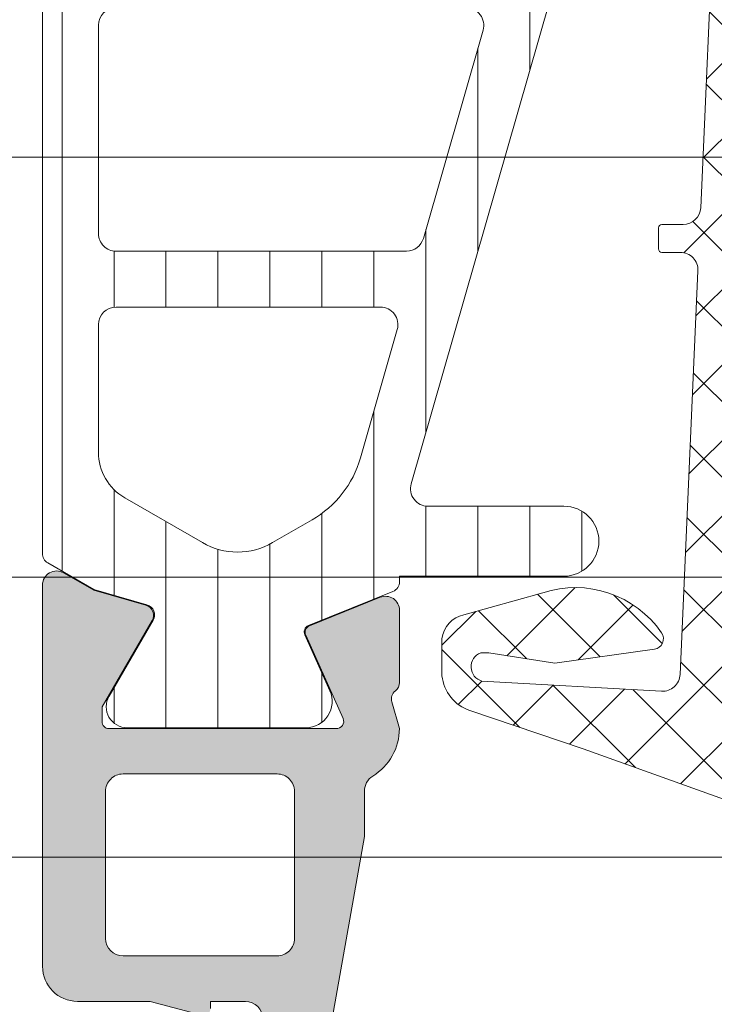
# Model space of a CAD drawing. Header units: millimetres. Extents: x 144573 to 336993, y 74252 to 247042.
# Tile 862 of 1056: x 206403 to 206423, y 219205 to 219233. Entities that reach past the tile are written whole.
import ezdxf

# ---------------------------------------------------------------- set-up
doc = ezdxf.new("R2010")
doc.units = ezdxf.units.MM
doc.layers.add('FASÁDA DETAILNÍ', color=255, linetype='Continuous', lineweight=0)
pattern_1 = [(135, (218687.8640705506, 217938.1777891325), (-1.077630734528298, -1.077630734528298), []), (225, (218687.8640705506, 217938.1777891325), (1.077630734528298, -1.077630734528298), [])]

msp = doc.modelspace()

# ---------------------------------------------------------------- hatches: boundary and pattern name
at = {"layer": 'FASÁDA DETAILNÍ'}
h = msp.add_hatch(dxfattribs=at)
h.set_pattern_fill('ANSI37', color=256, scale=0.48, angle=90, style=0)
h.set_pattern_definition(pattern_1)
edge = h.paths.add_edge_path(flags=16)
edge.add_line((206434.0388985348, 219215.9584518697), (206435.4317525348, 219216.0581958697))
edge.add_arc((206435.4746100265, 219215.4597289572), 0.599999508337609, -8.35153610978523e-06, 94.09608051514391, ccw=False)
edge.add_arc((206435.4746100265, 219215.4597287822), 0.5999995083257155, -94.09608051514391, 8.351536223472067e-06, ccw=False)
edge.add_line((206435.4317525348, 219214.8612618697), (206434.0388985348, 219214.9610058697))
edge.add_arc((206434.0746130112, 219215.4597288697), 0.5000001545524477, 94.09606439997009, 265.90393560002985, ccw=False)
edge = h.paths.add_edge_path(flags=16)
edge.add_arc((206430.8746049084, 219213.8597322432), 0.4999996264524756, -4.2805441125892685e-05, 90.00004280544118, ccw=False)
edge.add_line((206431.3746045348, 219213.8597318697), (206431.3746045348, 219210.2660468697))
edge.add_arc((206430.874604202, 219210.2660468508), 0.5000003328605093, -113.21802660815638, 2.167783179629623e-06, ccw=False)
edge.add_line((206430.6774885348, 219209.8065408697), (206424.3463865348, 219212.5224188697))
edge.add_arc((206424.5435024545, 219212.9819242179), 0.4999998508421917, 177.4998893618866, 246.7819182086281, ccw=False)
edge.add_line((206424.0439785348, 219213.0037348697), (206424.0823045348, 219213.8815418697))
edge.add_arc((206424.5818281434, 219213.8597323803), 0.4999994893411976, 89.99995514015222, 177.5000208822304, ccw=False)
edge.add_line((206424.5818285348, 219214.3597318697), (206430.8746045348, 219214.3597318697))
edge = h.paths.add_edge_path(flags=16)
edge.add_line((206425.4664425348, 219239.4136508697), (206434.3632955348, 219243.5623208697))
edge.add_arc((206434.5746046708, 219243.1091671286), 0.499999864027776, -2.966864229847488e-05, 115.00000791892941, ccw=False)
edge.add_line((206435.0746045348, 219243.1091668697), (206435.0746045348, 219233.7597318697))
edge.add_arc((206434.5746049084, 219233.7597314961), 0.4999996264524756, -90.00004280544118, 4.2805441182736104e-05, ccw=False)
edge.add_line((206434.5746045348, 219233.2597318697), (206425.4506815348, 219233.2597318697))
edge.add_arc((206425.4506817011, 219233.7597319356), 0.5000000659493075, 177.4999727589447, 269.9999809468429, ccw=False)
edge.add_line((206424.9511575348, 219233.7815418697), (206425.1782275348, 219238.9823058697))
edge.add_arc((206425.6777529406, 219238.9604961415), 0.5000012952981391, 115.00009198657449, 177.5000025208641, ccw=False)
edge = h.paths.add_edge_path(flags=16)
edge.add_arc((206434.5746049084, 219230.5597322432), 0.4999996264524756, -4.2805441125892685e-05, 90.00004280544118, ccw=False)
edge.add_line((206435.0746045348, 219230.5597318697), (206435.0746045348, 219223.3597318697))
edge.add_arc((206434.5746049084, 219223.3597314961), 0.4999996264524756, -90.00004280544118, 4.2805441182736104e-05, ccw=False)
edge.add_line((206434.5746045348, 219222.8597318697), (206433.3746045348, 219222.8597318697))
edge.add_arc((206433.3746030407, 219220.8597333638), 1.999998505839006, 89.99995719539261, 180.0000428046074)
edge.add_line((206431.3746045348, 219220.8597318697), (206431.3746045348, 219217.0597318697))
edge.add_arc((206430.8746049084, 219217.0597314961), 0.4999996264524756, -90.00004280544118, 4.2805441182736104e-05, ccw=False)
edge.add_line((206430.8746045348, 219216.5597318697), (206424.7215435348, 219216.5597318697))
edge.add_arc((206424.7215437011, 219217.0597319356), 0.5000000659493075, 177.4999727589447, 269.9999809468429, ccw=False)
edge.add_line((206424.2220195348, 219217.0815418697), (206424.4621545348, 219222.5815418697))
edge.add_arc((206424.9616781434, 219222.5597323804), 0.499999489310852, 89.99995514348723, 177.5000208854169, ccw=False)
edge.add_line((206424.9616785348, 219223.0597318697), (206430.2746045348, 219223.0597318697))
edge.add_arc((206430.2746045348, 219224.1597318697), 1.099999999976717, 270, 450)
edge.add_line((206430.2746045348, 219225.2597318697), (206425.1013935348, 219225.2597318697))
edge.add_arc((206425.1013937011, 219225.7597319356), 0.5000000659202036, 177.4999727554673, 269.9999809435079, ccw=False)
edge.add_line((206424.6018695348, 219225.7815418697), (206424.8114425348, 219230.5815418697))
edge.add_arc((206425.3109661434, 219230.5597323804), 0.4999994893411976, 89.99995514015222, 177.5000208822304, ccw=False)
edge.add_line((206425.3109665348, 219231.0597318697), (206434.5746045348, 219231.0597318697))
edge = h.paths.add_edge_path()
edge.add_line((206433.1881475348, 219245.7727848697), (206424.4002815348, 219241.6749358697))
edge.add_ellipse((206425.6681390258, 219238.9560105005), major_axis=(-3.000002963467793, 0), ratio=1, start_angle=295.0000306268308, end_angle=357.49994116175)
edge.add_line((206422.6709915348, 219239.0868718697), (206422.6426575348, 219238.4379218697))
edge.add_ellipse((206422.1431339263, 219238.459731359), major_axis=(-0.499999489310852, 0), ratio=1, start_angle=89.99995514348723, end_angle=177.5000208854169, ccw=False)
edge.add_line((206422.1431335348, 219237.9597318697), (206421.1746045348, 219237.9597318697))
edge.add_ellipse((206421.1746044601, 219237.8597319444), major_axis=(-0.09999992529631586, 0), ratio=1, start_angle=-90.00004278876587, end_angle=4.280544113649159e-05)
edge.add_line((206421.0746045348, 219237.8597318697), (206421.0746045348, 219237.2597318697))
edge.add_ellipse((206421.1746044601, 219237.259731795), major_axis=(-0.09999992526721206, 0), ratio=1, start_angle=-4.280544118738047e-05, end_angle=90.00004280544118)
edge.add_line((206421.1746045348, 219237.1597318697), (206422.0776425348, 219237.1597318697))
edge.add_ellipse((206422.0776423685, 219236.6597318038), major_axis=(-0.5000000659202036, 0), ratio=1, start_angle=177.4999727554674, end_angle=269.9999809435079, ccw=False)
edge.add_line((206422.5771665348, 219236.6379218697), (206422.1833285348, 219227.7376278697))
edge.add_ellipse((206421.683817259, 219227.7597319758), major_axis=(-0.5000001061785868, 0), ratio=1, start_angle=89.9999170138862, end_angle=177.4662307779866, ccw=False)
edge.add_line((206421.6838165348, 219227.2597318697), (206421.0746045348, 219227.2597318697))
edge.add_ellipse((206421.0746044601, 219227.1597319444), major_axis=(-0.0999999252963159, 0), ratio=1, start_angle=-90.0000428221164, end_angle=4.278876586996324e-05)
edge.add_line((206420.9746045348, 219227.1597318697), (206420.9746045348, 219226.5597318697))
edge.add_ellipse((206421.0746044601, 219226.559731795), major_axis=(-0.0999999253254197, 0), ratio=1, start_angle=-4.278876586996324e-05, end_angle=90.00004280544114)
edge.add_line((206421.0746045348, 219226.4597318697), (206421.6041665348, 219226.4597318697))
edge.add_ellipse((206421.6041668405, 219225.9597313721), major_axis=(-0.500000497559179, 0), ratio=1, start_angle=177.4663020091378, end_angle=270.0000350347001, ccw=False)
edge.add_line((206422.1036785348, 219225.9376278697), (206421.5930225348, 219214.3974028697))
edge.add_ellipse((206421.0934979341, 219214.4192124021), major_axis=(-0.5000004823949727, 0), ratio=1, start_angle=86.78294269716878, end_angle=177.5000209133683, ccw=False)
edge.add_line((206421.0654385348, 219213.9199998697), (206415.9316955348, 219214.2085628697))
edge.add_ellipse((206416.0472509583, 219214.6189808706), major_axis=(-0.4263754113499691, 0), ratio=1, start_angle=-69.2410276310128, end_angle=74.27514552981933, ccw=False)
edge.add_line((206415.8961275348, 219215.0176758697), (206416.1287305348, 219215.0164358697))
edge.add_line((206416.1287305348, 219215.0164358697), (206418.0113095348, 219214.7182978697))
edge.add_line((206418.0113095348, 219214.7182978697), (206420.8605945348, 219215.1187238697))
edge.add_ellipse((206420.8188439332, 219215.4158044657), major_axis=(-0.2999999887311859, 0), ratio=1, start_angle=97.99974404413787, end_angle=214.5977463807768)
edge.add_ellipse((206418.5962728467, 219213.8826910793), major_axis=(-3.000047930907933, 0), ratio=1, start_angle=214.5976412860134, end_angle=288.008424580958)
edge.add_line((206417.6687875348, 219216.7357698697), (206415.4138965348, 219216.1021938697))
edge.add_ellipse((206415.5748260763, 219215.3269813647), major_axis=(-0.7917403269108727, 0), ratio=1, start_angle=281.727689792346, end_angle=353.2016537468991)
edge.add_line((206414.7886525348, 219215.4207038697), (206414.7874315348, 219214.3624938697))
edge.add_ellipse((206415.9665177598, 219214.4916181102), major_axis=(-1.186135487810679, 0), ratio=1, start_angle=6.249678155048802, end_angle=71.34442355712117)
edge.add_line((206415.5870985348, 219213.3678038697), (206418.8284385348, 219212.2734708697))
edge.add_line((206418.8284385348, 219212.2734708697), (206426.8782335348, 219209.3836928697))
edge.add_line((206426.8782335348, 219209.3836928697), (206436.7761105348, 219205.0508838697))
edge.add_ellipse((206436.9743806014, 219205.5098928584), major_axis=(-0.5000002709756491, 0), ratio=1, start_angle=66.6379505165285, end_angle=179.9334236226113)
edge.add_line((206437.4743805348, 219205.5093118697), (206437.4750155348, 219206.0560128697))
edge.add_ellipse((206436.9750154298, 219206.0565931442), major_axis=(-0.5000004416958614, 0), ratio=1, start_angle=179.9335054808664, end_angle=246.0791754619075)
edge.add_line((206437.1777525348, 219206.5136468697), (206433.9737495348, 219207.9154028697))
edge.add_ellipse((206434.3746038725, 219208.831543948), major_axis=(-0.999999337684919, 0), ratio=1, start_angle=-5.28106040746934e-05, end_angle=66.36838527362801, ccw=False)
edge.add_line((206433.3746045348, 219208.8315448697), (206433.3746045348, 219214.0594868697))
edge.add_line((206433.3746045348, 219214.0594868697), (206435.1740835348, 219214.0594958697))
edge.add_line((206435.1740835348, 219214.0594958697), (206435.3120255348, 219213.5446948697))
edge.add_ellipse((206435.5891795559, 219213.6594601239), major_axis=(-0.2999756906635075, 0), ratio=1, start_angle=22.49370025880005, end_angle=112.5035666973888)
edge.add_line((206435.7039925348, 219213.3823258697), (206436.9741195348, 219214.2314928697))
edge.add_ellipse((206436.4743987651, 219215.097357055), major_axis=(-0.9997207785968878, 0), ratio=1, start_angle=119.9907606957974, end_angle=180.0076118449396)
edge.add_line((206437.4741195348, 219215.0974898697), (206437.4740885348, 219215.8218508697))
edge.add_ellipse((206436.4743507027, 219215.8216428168), major_axis=(-0.9997378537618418, 0), ratio=1, start_angle=180.0119236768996, end_angle=240.0086750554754)
edge.add_line((206436.9740885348, 219216.6875168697), (206435.7039925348, 219217.5366838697))
edge.add_ellipse((206435.5891806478, 219217.2595363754), major_axis=(-0.2999875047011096, 0), ratio=1, start_angle=247.4975938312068, end_angle=337.5013961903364)
edge.add_line((206435.3120255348, 219217.3743298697), (206435.1740535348, 219216.8595138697))
edge.add_line((206435.1740535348, 219216.8595138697), (206433.3746045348, 219216.8595058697))
edge.add_line((206433.3746045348, 219216.8595058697), (206433.3746045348, 219220.0597328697))
edge.add_ellipse((206433.6746043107, 219220.0597330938), major_axis=(-0.2999997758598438, 0), ratio=1, start_angle=-90.00004280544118, end_angle=4.2805441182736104e-05, ccw=False)
edge.add_line((206433.6746045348, 219220.3597328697), (206436.9746005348, 219220.3597328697))
edge.add_ellipse((206436.9746009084, 219220.8597324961), major_axis=(-0.4999996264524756, 0), ratio=1, start_angle=89.99995719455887, end_angle=180.0000428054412)
edge.add_line((206437.4746005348, 219220.8597328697), (206437.4746005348, 219247.7573548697))
edge.add_line((206437.4746005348, 219247.7573548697), (206435.9242085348, 219248.6524728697))
edge.add_ellipse((206435.6742084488, 219248.2194603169), major_axis=(-0.4999999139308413, 0), ratio=1, start_angle=239.9999829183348, end_angle=359.9999366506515)
edge.add_line((206435.1742085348, 219248.2194608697), (206433.4768375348, 219248.2194608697))
edge.add_line((206433.4768375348, 219248.2194608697), (206433.4768375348, 219246.2259388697))
edge.add_ellipse((206432.9768372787, 219246.225938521), major_axis=(-0.5000002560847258, 0), ratio=1, start_angle=115.0001285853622, end_angle=180.0000399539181, ccw=False)
h = msp.add_hatch(dxfattribs=at)
h.set_pattern_fill('ANSI37', color=256, scale=0.48, angle=90, style=0)
h.set_pattern_definition(pattern_1)
edge = h.paths.add_edge_path(flags=16)
edge.add_line((206434.038898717, 219215.9584518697), (206435.431752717, 219216.0581958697))
edge.add_arc((206435.4746102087, 219215.4597289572), 0.599999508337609, -8.35153610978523e-06, 94.09608051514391, ccw=False)
edge.add_arc((206435.4746102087, 219215.4597287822), 0.5999995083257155, -94.09608051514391, 8.351536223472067e-06, ccw=False)
edge.add_line((206435.431752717, 219214.8612618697), (206434.038898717, 219214.9610058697))
edge.add_arc((206434.0746131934, 219215.4597288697), 0.5000001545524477, 94.09606439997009, 265.90393560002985, ccw=False)
edge = h.paths.add_edge_path(flags=16)
edge.add_arc((206430.8746050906, 219213.8597322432), 0.4999996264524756, -4.2805441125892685e-05, 90.00004280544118, ccw=False)
edge.add_line((206431.374604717, 219213.8597318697), (206431.374604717, 219210.2660468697))
edge.add_arc((206430.8746043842, 219210.2660468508), 0.5000003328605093, -113.21802660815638, 2.167783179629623e-06, ccw=False)
edge.add_line((206430.677488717, 219209.8065408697), (206424.346386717, 219212.5224188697))
edge.add_arc((206424.5435026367, 219212.9819242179), 0.4999998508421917, 177.4998893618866, 246.7819182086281, ccw=False)
edge.add_line((206424.043978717, 219213.0037348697), (206424.082304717, 219213.8815418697))
edge.add_arc((206424.5818283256, 219213.8597323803), 0.4999994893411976, 89.99995514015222, 177.5000208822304, ccw=False)
edge.add_line((206424.581828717, 219214.3597318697), (206430.874604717, 219214.3597318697))
edge = h.paths.add_edge_path(flags=16)
edge.add_line((206425.466442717, 219239.4136508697), (206434.363295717, 219243.5623208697))
edge.add_arc((206434.574604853, 219243.1091671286), 0.499999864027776, -2.966864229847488e-05, 115.00000791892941, ccw=False)
edge.add_line((206435.074604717, 219243.1091668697), (206435.074604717, 219233.7597318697))
edge.add_arc((206434.5746050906, 219233.7597314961), 0.4999996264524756, -90.00004280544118, 4.2805441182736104e-05, ccw=False)
edge.add_line((206434.574604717, 219233.2597318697), (206425.450681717, 219233.2597318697))
edge.add_arc((206425.4506818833, 219233.7597319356), 0.5000000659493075, 177.4999727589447, 269.9999809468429, ccw=False)
edge.add_line((206424.951157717, 219233.7815418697), (206425.178227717, 219238.9823058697))
edge.add_arc((206425.6777531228, 219238.9604961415), 0.5000012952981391, 115.00009198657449, 177.5000025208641, ccw=False)
edge = h.paths.add_edge_path(flags=16)
edge.add_arc((206434.5746050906, 219230.5597322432), 0.4999996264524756, -4.2805441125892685e-05, 90.00004280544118, ccw=False)
edge.add_line((206435.074604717, 219230.5597318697), (206435.074604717, 219223.3597318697))
edge.add_arc((206434.5746050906, 219223.3597314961), 0.4999996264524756, -90.00004280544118, 4.2805441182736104e-05, ccw=False)
edge.add_line((206434.574604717, 219222.8597318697), (206433.374604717, 219222.8597318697))
edge.add_arc((206433.3746032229, 219220.8597333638), 1.999998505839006, 89.99995719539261, 180.0000428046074)
edge.add_line((206431.374604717, 219220.8597318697), (206431.374604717, 219217.0597318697))
edge.add_arc((206430.8746050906, 219217.0597314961), 0.4999996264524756, -90.00004280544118, 4.2805441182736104e-05, ccw=False)
edge.add_line((206430.874604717, 219216.5597318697), (206424.721543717, 219216.5597318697))
edge.add_arc((206424.7215438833, 219217.0597319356), 0.5000000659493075, 177.4999727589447, 269.9999809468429, ccw=False)
edge.add_line((206424.222019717, 219217.0815418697), (206424.462154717, 219222.5815418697))
edge.add_arc((206424.9616783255, 219222.5597323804), 0.499999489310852, 89.99995514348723, 177.5000208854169, ccw=False)
edge.add_line((206424.961678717, 219223.0597318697), (206430.274604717, 219223.0597318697))
edge.add_arc((206430.274604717, 219224.1597318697), 1.099999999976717, 270, 450)
edge.add_line((206430.274604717, 219225.2597318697), (206425.101393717, 219225.2597318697))
edge.add_arc((206425.1013938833, 219225.7597319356), 0.5000000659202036, 177.4999727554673, 269.9999809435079, ccw=False)
edge.add_line((206424.601869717, 219225.7815418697), (206424.811442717, 219230.5815418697))
edge.add_arc((206425.3109663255, 219230.5597323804), 0.4999994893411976, 89.99995514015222, 177.5000208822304, ccw=False)
edge.add_line((206425.310966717, 219231.0597318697), (206434.574604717, 219231.0597318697))
edge = h.paths.add_edge_path()
edge.add_line((206433.188147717, 219245.7727848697), (206424.400281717, 219241.6749358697))
edge.add_ellipse((206425.668139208, 219238.9560105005), major_axis=(-3.000002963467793, 0), ratio=1, start_angle=295.0000306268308, end_angle=357.49994116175)
edge.add_line((206422.670991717, 219239.0868718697), (206422.642657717, 219238.4379218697))
edge.add_ellipse((206422.1431341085, 219238.459731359), major_axis=(-0.499999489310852, 0), ratio=1, start_angle=89.99995514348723, end_angle=177.5000208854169, ccw=False)
edge.add_line((206422.143133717, 219237.9597318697), (206421.174604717, 219237.9597318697))
edge.add_ellipse((206421.1746046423, 219237.8597319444), major_axis=(-0.09999992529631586, 0), ratio=1, start_angle=-90.00004278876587, end_angle=4.280544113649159e-05)
edge.add_line((206421.074604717, 219237.8597318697), (206421.074604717, 219237.2597318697))
edge.add_ellipse((206421.1746046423, 219237.259731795), major_axis=(-0.09999992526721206, 0), ratio=1, start_angle=-4.280544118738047e-05, end_angle=90.00004280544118)
edge.add_line((206421.174604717, 219237.1597318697), (206422.077642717, 219237.1597318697))
edge.add_ellipse((206422.0776425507, 219236.6597318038), major_axis=(-0.5000000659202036, 0), ratio=1, start_angle=177.4999727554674, end_angle=269.9999809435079, ccw=False)
edge.add_line((206422.577166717, 219236.6379218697), (206422.183328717, 219227.7376278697))
edge.add_ellipse((206421.6838174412, 219227.7597319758), major_axis=(-0.5000001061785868, 0), ratio=1, start_angle=89.9999170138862, end_angle=177.4662307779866, ccw=False)
edge.add_line((206421.683816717, 219227.2597318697), (206421.074604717, 219227.2597318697))
edge.add_ellipse((206421.0746046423, 219227.1597319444), major_axis=(-0.0999999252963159, 0), ratio=1, start_angle=-90.0000428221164, end_angle=4.278876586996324e-05)
edge.add_line((206420.974604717, 219227.1597318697), (206420.974604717, 219226.5597318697))
edge.add_ellipse((206421.0746046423, 219226.559731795), major_axis=(-0.0999999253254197, 0), ratio=1, start_angle=-4.278876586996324e-05, end_angle=90.00004280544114)
edge.add_line((206421.074604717, 219226.4597318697), (206421.604166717, 219226.4597318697))
edge.add_ellipse((206421.6041670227, 219225.9597313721), major_axis=(-0.500000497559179, 0), ratio=1, start_angle=177.4663020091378, end_angle=270.0000350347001, ccw=False)
edge.add_line((206422.103678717, 219225.9376278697), (206421.593022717, 219214.3974028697))
edge.add_ellipse((206421.0934981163, 219214.4192124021), major_axis=(-0.5000004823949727, 0), ratio=1, start_angle=86.78294269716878, end_angle=177.5000209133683, ccw=False)
edge.add_line((206421.065438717, 219213.9199998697), (206415.931695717, 219214.2085628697))
edge.add_ellipse((206416.0472511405, 219214.6189808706), major_axis=(-0.4263754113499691, 0), ratio=1, start_angle=-69.2410276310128, end_angle=74.27514552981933, ccw=False)
edge.add_line((206415.896127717, 219215.0176758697), (206416.128730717, 219215.0164358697))
edge.add_line((206416.128730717, 219215.0164358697), (206418.011309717, 219214.7182978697))
edge.add_line((206418.011309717, 219214.7182978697), (206420.860594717, 219215.1187238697))
edge.add_ellipse((206420.8188441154, 219215.4158044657), major_axis=(-0.2999999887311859, 0), ratio=1, start_angle=97.99974404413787, end_angle=214.5977463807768)
edge.add_ellipse((206418.5962730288, 219213.8826910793), major_axis=(-3.000047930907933, 0), ratio=1, start_angle=214.5976412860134, end_angle=288.008424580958)
edge.add_line((206417.668787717, 219216.7357698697), (206415.413896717, 219216.1021938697))
edge.add_ellipse((206415.5748262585, 219215.3269813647), major_axis=(-0.7917403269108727, 0), ratio=1, start_angle=281.727689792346, end_angle=353.2016537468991)
edge.add_line((206414.788652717, 219215.4207038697), (206414.787431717, 219214.3624938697))
edge.add_ellipse((206415.966517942, 219214.4916181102), major_axis=(-1.186135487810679, 0), ratio=1, start_angle=6.249678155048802, end_angle=71.34442355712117)
edge.add_line((206415.587098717, 219213.3678038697), (206418.828438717, 219212.2734708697))
edge.add_line((206418.828438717, 219212.2734708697), (206426.878233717, 219209.3836928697))
edge.add_line((206426.878233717, 219209.3836928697), (206436.776110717, 219205.0508838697))
edge.add_ellipse((206436.9743807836, 219205.5098928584), major_axis=(-0.5000002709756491, 0), ratio=1, start_angle=66.6379505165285, end_angle=179.9334236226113)
edge.add_line((206437.474380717, 219205.5093118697), (206437.475015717, 219206.0560128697))
edge.add_ellipse((206436.975015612, 219206.0565931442), major_axis=(-0.5000004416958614, 0), ratio=1, start_angle=179.9335054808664, end_angle=246.0791754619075)
edge.add_line((206437.177752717, 219206.5136468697), (206433.973749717, 219207.9154028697))
edge.add_ellipse((206434.3746040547, 219208.831543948), major_axis=(-0.999999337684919, 0), ratio=1, start_angle=-5.28106040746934e-05, end_angle=66.36838527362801, ccw=False)
edge.add_line((206433.374604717, 219208.8315448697), (206433.374604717, 219214.0594868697))
edge.add_line((206433.374604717, 219214.0594868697), (206435.174083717, 219214.0594958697))
edge.add_line((206435.174083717, 219214.0594958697), (206435.312025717, 219213.5446948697))
edge.add_ellipse((206435.5891797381, 219213.6594601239), major_axis=(-0.2999756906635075, 0), ratio=1, start_angle=22.49370025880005, end_angle=112.5035666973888)
edge.add_line((206435.703992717, 219213.3823258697), (206436.974119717, 219214.2314928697))
edge.add_ellipse((206436.4743989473, 219215.097357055), major_axis=(-0.9997207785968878, 0), ratio=1, start_angle=119.9907606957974, end_angle=180.0076118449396)
edge.add_line((206437.474119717, 219215.0974898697), (206437.474088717, 219215.8218508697))
edge.add_ellipse((206436.4743508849, 219215.8216428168), major_axis=(-0.9997378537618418, 0), ratio=1, start_angle=180.0119236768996, end_angle=240.0086750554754)
edge.add_line((206436.974088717, 219216.6875168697), (206435.703992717, 219217.5366838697))
edge.add_ellipse((206435.58918083, 219217.2595363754), major_axis=(-0.2999875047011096, 0), ratio=1, start_angle=247.4975938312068, end_angle=337.5013961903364)
edge.add_line((206435.312025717, 219217.3743298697), (206435.174053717, 219216.8595138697))
edge.add_line((206435.174053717, 219216.8595138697), (206433.374604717, 219216.8595058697))
edge.add_line((206433.374604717, 219216.8595058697), (206433.374604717, 219220.0597328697))
edge.add_ellipse((206433.6746044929, 219220.0597330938), major_axis=(-0.2999997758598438, 0), ratio=1, start_angle=-90.00004280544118, end_angle=4.2805441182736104e-05, ccw=False)
edge.add_line((206433.674604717, 219220.3597328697), (206436.974600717, 219220.3597328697))
edge.add_ellipse((206436.9746010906, 219220.8597324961), major_axis=(-0.4999996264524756, 0), ratio=1, start_angle=89.99995719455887, end_angle=180.0000428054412)
edge.add_line((206437.474600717, 219220.8597328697), (206437.474600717, 219247.7573548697))
edge.add_line((206437.474600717, 219247.7573548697), (206435.924208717, 219248.6524728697))
edge.add_ellipse((206435.674208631, 219248.2194603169), major_axis=(-0.4999999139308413, 0), ratio=1, start_angle=239.9999829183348, end_angle=359.9999366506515)
edge.add_line((206435.174208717, 219248.2194608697), (206433.476837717, 219248.2194608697))
edge.add_line((206433.476837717, 219248.2194608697), (206433.476837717, 219246.2259388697))
edge.add_ellipse((206432.9768374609, 219246.225938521), major_axis=(-0.5000002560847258, 0), ratio=1, start_angle=115.0001285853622, end_angle=180.0000399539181, ccw=False)
h = msp.add_hatch(dxfattribs=at)
h.set_pattern_fill('ANSI31', color=256, scale=0.468, angle=45, style=0)
h.set_pattern_definition([(90, (218687.8640705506, 217938.1777891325), (-1.4859, 3.33066907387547e-16), [])])
edge = h.paths.add_edge_path(flags=16)
edge.add_line((206405.722704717, 219219.4482068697), (206407.945414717, 219218.1648448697))
edge.add_ellipse((206408.945287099, 219219.896569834), major_axis=(-1.999654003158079, 0), ratio=1, start_angle=59.99849855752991, end_angle=119.9999542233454)
edge.add_line((206409.945112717, 219218.1648178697), (206411.074630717, 219218.8169458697))
edge.add_ellipse((206409.5746275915, 219221.4150260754), major_axis=(-3.000005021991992, 0), ratio=1, start_angle=120.0000135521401, end_angle=163.9999452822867)
edge.add_line((206412.458416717, 219220.5881098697), (206413.511064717, 219224.2591318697))
edge.add_ellipse((206413.0304336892, 219224.3969506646), major_axis=(-0.5000002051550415, 0), ratio=1, start_angle=163.9999927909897, end_angle=270.0007989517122)
edge.add_line((206413.030426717, 219224.8969508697), (206405.472673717, 219224.8968408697))
edge.add_ellipse((206405.4726835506, 219224.3968410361), major_axis=(-0.4999998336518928, 0), ratio=1, start_angle=-89.99887315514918, end_angle=0.0008212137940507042)
edge.add_line((206404.972683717, 219224.3968338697), (206404.972739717, 219220.7471848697))
edge.add_ellipse((206406.4727389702, 219220.7472243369), major_axis=(-1.499999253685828, 0), ratio=1, start_angle=0.001507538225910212, end_angle=59.99847274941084)
edge = h.paths.add_edge_path(flags=16)
edge.add_line((206405.472655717, 219226.4968428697), (206413.775985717, 219226.4969698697))
edge.add_ellipse((206413.7759774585, 219226.9969701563), major_axis=(-0.5000002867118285, 0), ratio=1, start_angle=90.00094635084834, end_angle=164.0000560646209)
edge.add_line((206414.256608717, 219226.8591518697), (206415.963535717, 219232.8119138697))
edge.add_ellipse((206415.4829049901, 219232.9497328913), major_axis=(-0.4999999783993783, 0), ratio=1, start_angle=163.9999583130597, end_angle=270.0009480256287)
edge.add_line((206415.482896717, 219233.4497328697), (206405.472542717, 219233.4495628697))
edge.add_ellipse((206405.4725549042, 219232.9495626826), major_axis=(-0.5000001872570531, 0), ratio=1, start_angle=-89.99860345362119, end_angle=0.0008952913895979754)
edge.add_line((206404.972554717, 219232.9495548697), (206404.972644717, 219226.9968348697))
edge.add_ellipse((206405.4726449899, 219226.9968431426), major_axis=(-0.5000002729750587, 0), ratio=1, start_angle=0.0009480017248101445, end_angle=90.00122922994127)
edge = h.paths.add_edge_path(flags=16)
edge.add_line((206416.021691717, 219240.8138668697), (206412.845301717, 219242.6477558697))
edge.add_ellipse((206411.345301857, 219240.0496761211), major_axis=(-3.000002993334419, 0), ratio=1, start_angle=240.000036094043, end_angle=300.0014917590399)
edge.add_line((206409.845232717, 219242.6477158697), (206405.722349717, 219240.2672208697))
edge.add_ellipse((206406.4723853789, 219238.9682025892), major_axis=(-1.500000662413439, 0), ratio=1, start_angle=-59.9984416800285, end_angle=0.001517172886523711)
edge.add_line((206404.972384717, 219238.9681628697), (206404.972475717, 219235.5495488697))
edge.add_ellipse((206405.472475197, 219235.5495623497), major_axis=(-0.4999994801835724, 0), ratio=1, start_angle=0.001544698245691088, end_angle=90.00143468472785)
edge.add_line((206405.472487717, 219235.0495628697), (206415.771802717, 219235.0497438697))
edge.add_ellipse((206415.7717843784, 219236.0497442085), major_axis=(-1.000000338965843, 0), ratio=1, start_angle=90.00105072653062, end_angle=180.0015275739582)
edge.add_line((206416.771784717, 219236.0497708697), (206416.771691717, 219239.5148688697))
edge.add_ellipse((206415.2716915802, 219239.5148286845), major_axis=(-1.500000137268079, 0), ratio=1, start_angle=180.0015349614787, end_angle=239.9999969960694)
edge = h.paths.add_edge_path()
edge.add_line((206418.371559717, 219242.6616728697), (206418.371781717, 219236.1086098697))
edge.add_arc((206413.3717840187, 219236.1084430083), 4.999997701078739, -16.000023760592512, 0.0019120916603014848, ccw=False)
edge.add_line((206418.178089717, 219234.7302548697), (206413.909478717, 219219.8438368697))
edge.add_arc((206414.3901090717, 219219.7060183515), 0.4999994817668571, 164.0000020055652, 270.0000739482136)
edge.add_line((206414.390109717, 219219.2060188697), (206418.273483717, 219219.2060188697))
edge.add_arc((206418.273503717, 219218.2060188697), 1.0000000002, -89.99885408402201, 90.00114591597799, ccw=False)
edge.add_line((206418.273523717, 219217.2060188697), (206413.575187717, 219217.2058308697))
edge.add_line((206413.575187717, 219217.2058308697), (206413.575187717, 219217.0497788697))
edge.add_arc((206413.2751877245, 219217.0497782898), 0.2999999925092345, -68.02615412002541, 0.00011075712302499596, ccw=False)
edge.add_line((206413.387442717, 219216.7715718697), (206410.975540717, 219215.7983848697))
edge.add_arc((206411.0503773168, 219215.6129136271), 0.2000002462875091, 111.9737977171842, 204.1409822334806)
edge.add_line((206410.867868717, 219215.5311168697), (206411.584368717, 219213.9324318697))
edge.add_arc((206410.8999629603, 219213.6256936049), 0.7499997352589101, -90.00001858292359, 24.141058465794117, ccw=False)
edge.add_line((206410.899962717, 219212.8756938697), (206405.792413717, 219212.8756938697))
edge.add_arc((206405.7924138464, 219213.475693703), 0.5999998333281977, 149.8570751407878, 269.99998764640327, ccw=False)
edge.add_line((206405.273548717, 219213.7769888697), (206406.534764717, 219215.9489458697))
edge.add_arc((206406.275332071, 219216.099594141), 0.3000003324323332, 329.8569693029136, 433.9999309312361)
edge.add_line((206406.358023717, 219216.3879728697), (206404.843551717, 219216.8222398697))
edge.add_line((206404.843551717, 219216.8222398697), (206403.522779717, 219217.5847878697))
edge.add_arc((206403.6727804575, 219217.8445950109), 0.2999999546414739, 177.5366952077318, 239.999831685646, ccw=False)
edge.add_line((206403.373057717, 219217.8574888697), (206403.373057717, 219241.8471428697))
edge.add_arc((206403.6723934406, 219241.8670975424), 0.3000001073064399, 120.0001477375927, 183.8138762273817, ccw=False)
edge.add_line((206403.522392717, 219242.1269048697), (206404.843198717, 219242.8894728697))
edge.add_line((206404.843198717, 219242.8894728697), (206406.357669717, 219243.3237398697))
edge.add_arc((206406.274978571, 219243.612118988), 0.3000005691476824, 285.9999567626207, 390.142918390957)
edge.add_line((206406.534411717, 219243.7627668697), (206405.273195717, 219245.9347228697))
edge.add_arc((206405.7920611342, 219246.2360185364), 0.6000003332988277, 90.00003984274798, 210.1429523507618, ccw=False)
edge.add_line((206405.792060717, 219246.8360188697), (206415.695660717, 219246.8360188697))
edge.add_arc((206415.6956614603, 219246.0860188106), 0.7500000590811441, -24.14102026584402, 90.0000567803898, ccw=False)
edge.add_line((206416.380067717, 219245.7792808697), (206415.663567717, 219244.1805958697))
edge.add_arc((206415.8460763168, 219244.0987991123), 0.2000002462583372, 155.8590177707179, 248.0262022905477)
edge.add_line((206415.771239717, 219243.9133278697), (206418.183814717, 219242.9398688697))
edge.add_arc((206418.0715605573, 219242.6616630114), 0.2999991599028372, 0.0018827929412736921, 68.02626146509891, ccw=False)
h = msp.add_hatch(color=256, dxfattribs=at)
edge = h.paths.add_edge_path(flags=16)
edge.add_line((206410.574460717, 219206.8559438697), (206410.574460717, 219211.0556938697))
edge.add_ellipse((206410.0744610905, 219211.0556942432), major_axis=(-0.4999996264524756, 0), ratio=1, start_angle=179.9999571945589, end_angle=270.0000428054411)
edge.add_line((206410.074460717, 219211.5556938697), (206405.674436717, 219211.5556938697))
edge.add_ellipse((206405.6744363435, 219211.0556942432), major_axis=(-0.4999996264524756, 0), ratio=1, start_angle=-90.00004280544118, end_angle=4.280544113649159e-05)
edge.add_line((206405.174436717, 219211.0556938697), (206405.174436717, 219206.8559448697))
edge.add_ellipse((206405.674437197, 219206.8559453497), major_axis=(-0.5000004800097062, 0), ratio=1, start_angle=5.500498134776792e-05, end_angle=89.99994499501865)
edge.add_line((206405.674436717, 219206.3559448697), (206410.074460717, 219206.3559438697))
edge.add_ellipse((206410.0744610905, 219206.8559434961), major_axis=(-0.4999996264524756, 0), ratio=1, start_angle=89.99995719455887, end_angle=180.0000428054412)
edge = h.paths.add_edge_path()
edge.add_line((206412.572841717, 219209.7693478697), (206411.373081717, 219203.0063478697))
edge.add_arc((206409.4038300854, 219203.3556922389), 1.999998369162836, 269.9999607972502, 349.94040986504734, ccw=False)
edge.add_line((206409.403828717, 219201.3556938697), (206405.238855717, 219201.3556938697))
edge.add_line((206405.238855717, 219201.3556938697), (206403.521066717, 219201.8159748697))
edge.add_arc((206403.5728306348, 219202.0091599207), 0.1999999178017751, 180.0000146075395, 254.9999614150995, ccw=False)
edge.add_line((206403.372830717, 219202.0091598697), (206403.372830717, 219202.4556938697))
edge.add_arc((206403.8728303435, 219202.4556942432), 0.4999996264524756, 89.99995719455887, 180.0000428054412, ccw=False)
edge.add_line((206403.872830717, 219202.9556938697), (206409.172830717, 219202.9556938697))
edge.add_arc((206409.1728310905, 219203.4556934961), 0.4999996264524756, 269.9999571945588, 360.0000428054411)
edge.add_line((206409.672830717, 219203.4556938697), (206409.672830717, 219204.5559438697))
edge.add_arc((206409.172830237, 219204.5559433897), 0.5000004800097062, 5.500498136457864e-05, 89.99994499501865)
edge.add_line((206409.172830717, 219205.0559438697), (206408.172830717, 219205.0559438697))
edge.add_line((206408.172830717, 219205.0559438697), (206408.172830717, 219204.8559438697))
edge.add_arc((206407.9728305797, 219204.8559441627), 0.2000001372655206, 254.9999946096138, 359.99991606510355, ccw=False)
edge.add_line((206407.921066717, 219204.6627588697), (206406.453678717, 219205.0559448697))
edge.add_line((206406.453678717, 219205.0559448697), (206404.372830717, 219205.0559448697))
edge.add_arc((206404.372831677, 219206.0559458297), 1.000000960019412, 180.0000550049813, 269.9999449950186, ccw=False)
edge.add_line((206403.372830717, 219206.0559448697), (206403.372830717, 219216.9554468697))
edge.add_arc((206403.7728310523, 219216.9554471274), 0.400000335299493, 60.00008318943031, 180.0000369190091, ccw=False)
edge.add_line((206403.972830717, 219217.3018578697), (206404.835678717, 219216.8036918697))
edge.add_line((206404.835678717, 219216.8036918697), (206406.327839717, 219216.3758218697))
edge.add_arc((206406.2451483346, 219216.0874430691), 0.300000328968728, -30.17924128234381, 73.99998311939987, ccw=False)
edge.add_line((206406.504485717, 219215.9366308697), (206405.072750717, 219213.4710198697))
edge.add_line((206405.072750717, 219213.4710198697), (206405.072750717, 219213.0506008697))
edge.add_arc((206405.2643189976, 219213.0471083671), 0.1916001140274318, 178.9555499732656, 272.5222218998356)
edge.add_line((206405.272750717, 219212.8556938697), (206411.762189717, 219212.8556938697))
edge.add_arc((206411.7804274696, 219213.0548604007), 0.1999998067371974, 264.7679954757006, 384.1409481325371)
edge.add_line((206411.962935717, 219213.1366568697), (206410.894614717, 219215.5203418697))
edge.add_arc((206411.0771233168, 219215.6021386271), 0.2000002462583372, 111.9737977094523, 204.1409822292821, ccw=False)
edge.add_line((206411.002286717, 219215.7876098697), (206413.025514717, 219216.6039698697))
edge.add_arc((206413.175187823, 219216.2330279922), 0.3999998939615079, -1.7546553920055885e-05, 111.97381787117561, ccw=False)
edge.add_line((206413.575187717, 219216.2330278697), (206413.575188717, 219214.1688808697))
edge.add_arc((206413.2751890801, 219214.1688800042), 0.2999996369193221, -52.09508653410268, 0.0001653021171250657, ccw=False)
edge.add_arc((206413.6437996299, 219213.6954604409), 0.3000002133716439, 127.904652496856, 195.9998620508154)
edge.add_line((206413.355420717, 219213.6127698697), (206413.572742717, 219212.8548808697))
edge.add_arc((206411.9727436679, 219212.8548804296), 1.599999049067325, -58.40760551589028, 1.5758136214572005e-05, ccw=False)
edge.add_arc((206413.0728756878, 219211.0661083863), 0.499999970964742, 121.5923359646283, 179.9984549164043)
edge.add_line((206412.572875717, 219211.0661218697), (206412.572841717, 219209.7693478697))
h = msp.add_hatch(dxfattribs=at)
h.set_pattern_fill('ANSI37', color=256, scale=0.625, angle=90, style=0)
h.set_pattern_definition([(135, (218687.8640705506, 217938.1777891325), (-1.403165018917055, -1.403165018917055), []), (225, (218687.8640705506, 217938.1777891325), (1.403165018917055, -1.403165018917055), [])])
edge = h.paths.add_edge_path()
edge.add_ellipse((206393.9876892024, 219205.9802907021), major_axis=(-5.039467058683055, 0), ratio=1, start_angle=29.791784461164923, end_angle=85.03553873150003, ccw=False)
edge.add_ellipse((206389.874604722, 219203.6254904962), major_axis=(-0.3000000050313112, 0), ratio=1, start_angle=0.000692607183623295, end_angle=29.792172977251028, ccw=False)
edge.add_line((206389.574604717, 219203.6254868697), (206389.574601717, 219204.1597708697))
edge.add_ellipse((206389.8746014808, 219204.159772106), major_axis=(-0.2999997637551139, 0), ratio=1, start_angle=-90.00004511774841, end_angle=0.00023611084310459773, ccw=False)
edge.add_line((206389.874601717, 219204.4597718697), (206391.424598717, 219204.4597718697))
edge.add_ellipse((206391.4245910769, 219204.7597825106), major_axis=(-0.3000106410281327, 0), ratio=1, start_angle=90.00145910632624, end_angle=179.9956760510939)
edge.add_line((206391.724601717, 219204.7597598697), (206391.724612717, 219206.1597418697))
edge.add_ellipse((206392.0246025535, 219206.1597390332), major_axis=(-0.2999898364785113, 0), ratio=1, start_angle=270.0003507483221, end_angle=359.99945825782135, ccw=False)
edge.add_line((206392.024600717, 219206.4597288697), (206393.724612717, 219206.4597288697))
edge.add_ellipse((206393.7246055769, 219206.1597187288), major_axis=(-0.3000101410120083, 0), ratio=1, start_angle=180.0044194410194, end_angle=269.99863638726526, ccw=False)
edge.add_line((206394.024615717, 219206.1597418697), (206394.024604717, 219204.5959108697))
edge.add_ellipse((206394.3257637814, 219204.5630538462), major_axis=(-0.3029461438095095, 0), ratio=1, start_angle=-6.226450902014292, end_angle=103.4835773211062)
edge.add_ellipse((206403.030686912, 219193.2470895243), major_axis=(-14.00076634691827, 0), ratio=1, start_angle=285.30173220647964, end_angle=308.0756200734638, ccw=False)
edge.add_ellipse((206399.2239733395, 219207.2393272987), major_axis=(-0.5004721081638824, 0), ratio=1, start_angle=102.91760852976, end_angle=219.8066343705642)
edge.add_line((206399.608440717, 219207.5597288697), (206391.325161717, 219207.5597288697))
edge.add_ellipse((206391.3251622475, 219207.0597291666), major_axis=(-0.499999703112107, 0), ratio=1, start_angle=270.0000607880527, end_angle=330.0000196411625)
edge.add_line((206390.892149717, 219207.3097288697), (206390.718943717, 219207.0097288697))
edge.add_ellipse((206390.2859311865, 219207.2597285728), major_axis=(-0.4999997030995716, 0), ratio=1, start_angle=90.00006078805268, end_angle=150.0000196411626, ccw=False)
edge.add_line((206390.285931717, 219206.7597288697), (206388.656583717, 219206.7597288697))
edge.add_ellipse((206388.6565829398, 219207.7597282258), major_axis=(-0.999999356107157, 0), ratio=1, start_angle=30.050338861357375, end_angle=90.00004452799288, ccw=False)
edge.add_ellipse((206381.4722022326, 219203.603401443), major_axis=(-7.300023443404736, 0), ratio=1, start_angle=210.05035458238, end_angle=258.7144463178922)
edge.add_ellipse((206383.287434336, 219210.6597384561), major_axis=(-0.3999905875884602, 0), ratio=1, start_angle=-14.85297522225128, end_angle=69.49817054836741)
edge.add_ellipse((206380.9133673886, 219204.3106403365), major_axis=(-6.37844882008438, 0), ratio=1, start_angle=194.4525977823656, end_angle=249.4981254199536, ccw=False)
edge.add_line((206387.089966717, 219205.9025668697), (206387.453553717, 219204.4918598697))
edge.add_line((206387.453553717, 219204.4918598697), (206387.663666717, 219203.6291588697))
edge.add_ellipse((206393.0002894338, 219204.9597238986), major_axis=(-5.499995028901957, 0), ratio=1, start_angle=13.99995496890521, end_angle=90.00003420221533)
edge.add_line((206393.000292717, 219199.4597288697), (206405.418320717, 219199.4597288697))
edge.add_line((206405.418320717, 219199.4597288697), (206406.781377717, 219199.7473478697))
edge.add_ellipse((206406.8846103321, 219199.2581215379), major_axis=(-0.499999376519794, 0), ratio=1, start_angle=220.2837515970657, end_angle=281.9153007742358, ccw=False)
edge.add_line((206407.266035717, 219199.5814078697), (206408.839646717, 219197.7247998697))
edge.add_ellipse((206409.411785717, 219198.2097293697), major_axis=(-0.7499997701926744, 0), ratio=1, start_angle=40.28370615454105, end_angle=220.2837061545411)
edge.add_line((206409.983924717, 219198.6946588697), (206408.024638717, 219201.0063028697))
edge.add_ellipse((206407.2617871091, 219200.3597307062), major_axis=(-0.9999990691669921, 0), ratio=1, start_angle=220.283698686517, end_angle=281.9152478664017)
edge.add_line((206407.055322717, 219201.3381838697), (206405.261785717, 219200.9597288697))
edge.add_line((206405.261785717, 219200.9597288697), (206393.551584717, 219200.9597288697))

# ---------------------------------------------------------------- linework, layer by layer
for p, q in [((198226.3692538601, 219229.1778314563), (212229.5384493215, 219229.1777965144)), ((198226.3692538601, 219229.1778314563), (218529.5384156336, 219229.1777807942)), ((206398.2001050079, 219229.1778170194), (211258.3316421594, 219229.1778170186)), ((218529.5384156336, 219217.1778170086), (198226.3692538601, 219217.1778170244)), ((212229.5384493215, 219217.1778170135), (198226.3692538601, 219217.1778170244)), ((211258.331642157, 219217.1778170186), (206398.2001050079, 219217.1778170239)), ((198226.3692538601, 219209.1778314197), (224801.3692538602, 219209.1777653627)), ((205456.8693537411, 219209.1778170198), (211265.8691547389, 219209.1778170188))]:
    msp.add_line(p, q, dxfattribs=at)
for points in [[(206418.178089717, 219234.7302548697), (206413.909478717, 219219.8438368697), (206413.909478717, 219219.8438368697, 0.498582), (206414.390109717, 219219.2060188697), (206418.273483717, 219219.2060188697), (206418.273483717, 219219.2060188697, -1), (206418.273523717, 219217.2060188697), (206413.575187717, 219217.2058308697), (206413.575187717, 219217.0497788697), (206413.575187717, 219217.0497788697, -0.305856), (206413.387442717, 219216.7715718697), (206410.975540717, 219215.7983848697), (206410.975540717, 219215.7983848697, 0.425336), (206410.867868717, 219215.5311168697), (206411.584368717, 219213.9324318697), (206411.584368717, 219213.9324318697, -0.543753), (206410.899962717, 219212.8756938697), (206405.792413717, 219212.8756938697), (206405.792413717, 219212.8756938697, -0.578182), (206405.273548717, 219213.7769888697), (206406.534764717, 219215.9489458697), (206406.534764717, 219215.9489458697, 0.488505), (206406.358023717, 219216.3879728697), (206404.843551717, 219216.8222398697), (206403.522779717, 219217.5847878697), (206403.522779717, 219217.5847878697, -0.279502), (206403.373057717, 219217.8574888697), (206403.373057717, 219241.8471428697)], [(206407.921066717, 219204.6627588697), (206406.453678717, 219205.0559448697), (206404.372830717, 219205.0559448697), (206404.372830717, 219205.0559448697, -0.414213), (206403.372830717, 219206.0559448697), (206403.372830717, 219216.9554468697), (206403.372830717, 219216.9554468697, -0.57735), (206403.972830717, 219217.3018578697), (206404.835678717, 219216.8036918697), (206406.327839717, 219216.3758218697), (206406.327839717, 219216.3758218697, -0.488701), (206406.504485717, 219215.9366308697), (206405.072750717, 219213.4710198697), (206405.072750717, 219213.0506008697), (206405.072750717, 219213.0506008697, 0.432566), (206405.272750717, 219212.8556938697), (206411.762189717, 219212.8556938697), (206411.762189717, 219212.8556938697, 0.573708), (206411.962935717, 219213.1366568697), (206410.894614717, 219215.5203418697), (206410.894614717, 219215.5203418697, -0.425336), (206411.002286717, 219215.7876098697), (206413.025514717, 219216.6039698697), (206413.025514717, 219216.6039698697, -0.531563), (206413.575187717, 219216.2330278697), (206413.575188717, 219214.1688808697), (206413.575188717, 219214.1688808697, -0.231306), (206413.459494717, 219213.9321708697, 0.306185), (206413.355420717, 219213.6127698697), (206413.572742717, 219212.8548808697), (206413.572742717, 219212.8548808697, -0.260516), (206412.810939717, 219211.4920068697, 0.260509), (206412.572875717, 219211.0661218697), (206412.572841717, 219209.7693478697), (206412.572841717, 219209.7693478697), (206411.373081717, 219203.0063478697)], [(206409.672830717, 219204.5559438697, 0.414213), (206409.172830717, 219205.0559438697), (206408.172830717, 219205.0559438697), (206408.172830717, 219204.8559438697)]]:
    msp.add_lwpolyline(points, format="xyb", dxfattribs=at)
at = {"layer": 'FASÁDA DETAILNÍ', "extrusion": (0, 0, -1)}
for points in [[(-206422.5771665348, 219236.6379218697), (-206422.1833285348, 219227.7376278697), (-206422.1833285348, 219227.7376278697, 0.40132), (-206421.6838165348, 219227.2597318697), (-206421.0746045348, 219227.2597318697), (-206421.0746045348, 219227.2597318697, -0.414214), (-206420.9746045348, 219227.1597318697), (-206420.9746045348, 219226.5597318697), (-206420.9746045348, 219226.5597318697, -0.414214), (-206421.0746045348, 219226.4597318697), (-206421.6041665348, 219226.4597318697), (-206421.6041665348, 219226.4597318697, 0.427226), (-206422.1036785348, 219225.9376278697), (-206421.5930225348, 219214.3974028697), (-206421.5930225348, 219214.3974028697, 0.417884), (-206421.0654385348, 219213.9199998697), (-206415.9316955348, 219214.2085628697), (-206415.9316955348, 219214.2085628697, 0.723322), (-206415.8961275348, 219215.0176758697), (-206416.1287305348, 219215.0164358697), (-206418.0113095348, 219214.7182978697), (-206420.8605945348, 219215.1187238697), (-206420.8605945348, 219215.1187238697, -0.557725), (-206421.0657915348, 219215.5861478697, -0.331739), (-206417.6687875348, 219216.7357698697), (-206415.4138965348, 219216.1021938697), (-206415.4138965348, 219216.1021938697, -0.322384), (-206414.7886525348, 219215.4207038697), (-206414.7874315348, 219214.3624938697), (-206414.7874315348, 219214.3624938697, -0.291922), (-206415.5870985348, 219213.3678038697), (-206418.8284385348, 219212.2734708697), (-206426.8782335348, 219209.3836928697)], [(-206422.577166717, 219236.6379218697), (-206422.183328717, 219227.7376278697), (-206422.183328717, 219227.7376278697, 0.40132), (-206421.683816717, 219227.2597318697), (-206421.074604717, 219227.2597318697), (-206421.074604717, 219227.2597318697, -0.414214), (-206420.974604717, 219227.1597318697), (-206420.974604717, 219226.5597318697), (-206420.974604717, 219226.5597318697, -0.414214), (-206421.074604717, 219226.4597318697), (-206421.604166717, 219226.4597318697), (-206421.604166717, 219226.4597318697, 0.427226), (-206422.103678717, 219225.9376278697), (-206421.593022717, 219214.3974028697), (-206421.593022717, 219214.3974028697, 0.417884), (-206421.065438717, 219213.9199998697), (-206415.931695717, 219214.2085628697), (-206415.931695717, 219214.2085628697, 0.723322), (-206415.896127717, 219215.0176758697), (-206416.128730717, 219215.0164358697), (-206418.011309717, 219214.7182978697), (-206420.860594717, 219215.1187238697), (-206420.860594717, 219215.1187238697, -0.557725), (-206421.065791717, 219215.5861478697, -0.331739), (-206417.668787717, 219216.7357698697), (-206415.413896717, 219216.1021938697), (-206415.413896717, 219216.1021938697, -0.322384), (-206414.788652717, 219215.4207038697), (-206414.787431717, 219214.3624938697), (-206414.787431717, 219214.3624938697, -0.291922), (-206415.587098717, 219213.3678038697), (-206418.828438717, 219212.2734708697), (-206426.878233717, 219209.3836928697)]]:
    msp.add_lwpolyline(points, format="xyb", dxfattribs=at)
for points in [[(-206405.472655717, 219226.4968428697), (-206413.775985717, 219226.4969698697), (-206413.775985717, 219226.4969698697, -0.334591), (-206414.256608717, 219226.8591518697), (-206415.963535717, 219232.8119138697), (-206415.963535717, 219232.8119138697, -0.498587), (-206415.482896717, 219233.4497328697), (-206405.472542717, 219233.4495628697), (-206405.472542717, 219233.4495628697, -0.414211), (-206404.972554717, 219232.9495548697), (-206404.972644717, 219226.9968348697), (-206404.972644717, 219226.9968348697, -0.414215), (-206405.472655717, 219226.4968428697)], [(-206405.722704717, 219219.4482068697), (-206407.945414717, 219218.1648448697), (-206407.945414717, 219218.1648448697, -0.267956), (-206409.945112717, 219218.1648178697), (-206411.074630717, 219218.8169458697), (-206411.074630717, 219218.8169458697, -0.19438), (-206412.458416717, 219220.5881098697), (-206413.511064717, 219224.2591318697), (-206413.511064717, 219224.2591318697, -0.498586), (-206413.030426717, 219224.8969508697), (-206405.472673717, 219224.8968408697), (-206405.472673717, 219224.8968408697, -0.414212), (-206404.972683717, 219224.3968338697), (-206404.972739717, 219220.7471848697), (-206404.972739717, 219220.7471848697, -0.267935), (-206405.722704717, 219219.4482068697)], [(-206410.574460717, 219206.8559438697), (-206410.574460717, 219211.0556938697), (-206410.574460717, 219211.0556938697, -0.414214), (-206410.074460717, 219211.5556938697), (-206405.674436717, 219211.5556938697), (-206405.674436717, 219211.5556938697, -0.414214), (-206405.174436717, 219211.0556938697), (-206405.174436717, 219206.8559448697), (-206405.174436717, 219206.8559448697, -0.414213), (-206405.674436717, 219206.3559448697), (-206410.074460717, 219206.3559438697), (-206410.074460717, 219206.3559438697, -0.414214), (-206410.574460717, 219206.8559438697)]]:
    msp.add_lwpolyline(points, format="xyb", close=True, dxfattribs=at)

doc.saveas('drawing.dxf')
